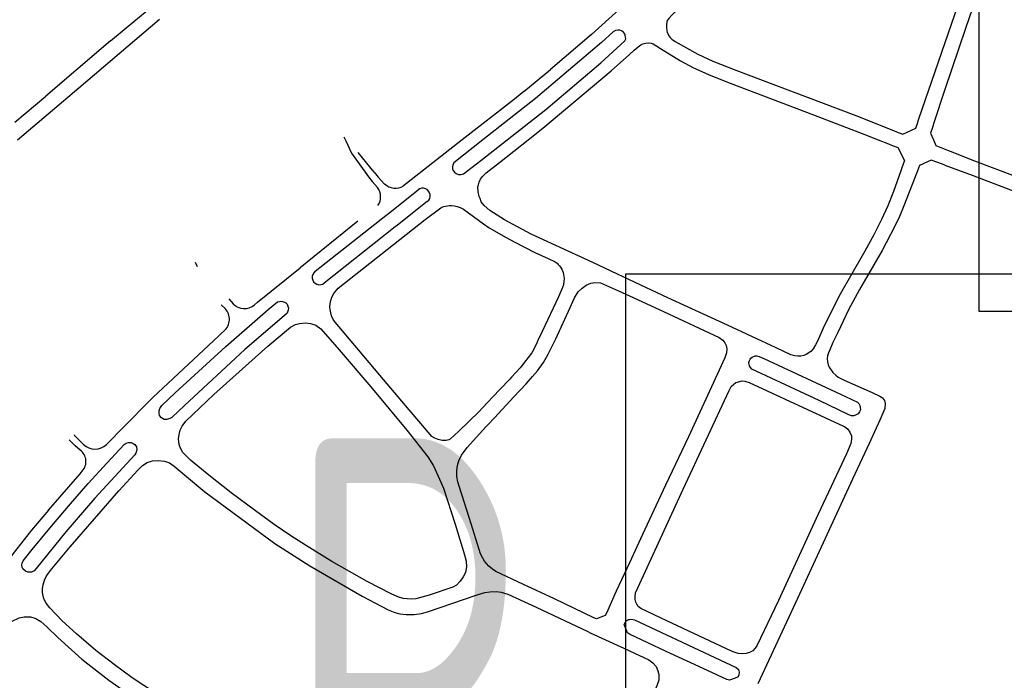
# Model space of a CAD drawing. Extents: x 148869 to 161638, y 453607 to 469810.
# Tile 814 of 1056: x 159118.55 to 159122.48, y 459828.66 to 459831.3. Entities that reach past the tile are written whole.
import ezdxf
from ezdxf.enums import TextEntityAlignment as Align

# ---------------------------------------------------------------- set-up
doc = ezdxf.new("R2010")
doc.units = 0
doc.layers.add('ALG1-OVERZICHT', color=1, linetype='CONTINUOUS')
doc.layers.add('LKI_V01_KANTRIJWEG', color=252, linetype='CONTINUOUS')
doc.layers.add('X-XX-AL-TEKENBLAD-KADER-G-OZ', color=1, linetype='CONTINUOUS', lineweight=25)
doc.styles.add('ISO', font='ISO.shx')

msp = doc.modelspace()

# ---------------------------------------------------------------- linework, layer by layer
at = {"layer": 'LKI_V01_KANTRIJWEG'}
for p, q in [((159118.9128, 459831.2144), (159118.6546, 459830.9937)), ((159118.9128, 459831.2144), (159118.6546, 459830.9937)), ((159120.9831, 459831.1601), (159121.0018, 459831.1769)), ((159120.9831, 459831.1601), (159121.0018, 459831.1769)), ((159120.561, 459831.0117), (159120.6674, 459831.1003)), ((159120.561, 459831.0117), (159120.6674, 459831.1003)), ((159118.5305, 459830.8902), (159118.6546, 459830.9937)), ((159118.5305, 459830.8902), (159118.6546, 459830.9937)), ((159122.1352, 459830.8945), (159122.1381, 459830.9031)), ((159122.1352, 459830.8945), (159122.1381, 459830.9031)), ((159122.1332, 459830.8889), (159122.1352, 459830.8945)), ((159122.1332, 459830.8889), (159122.1352, 459830.8945)), ((159122.1943, 459830.8776), (159122.1915, 459830.869)), ((159122.1943, 459830.8776), (159122.1915, 459830.869)), ((159122.1961, 459830.8832), (159122.1943, 459830.8776)), ((159122.1961, 459830.8832), (159122.1943, 459830.8776)), ((159119.8429, 459830.8316), (159119.8508, 459830.8157)), ((159119.8429, 459830.8316), (159119.8508, 459830.8157)), ((159121.9756, 459830.8195), (159122.0161, 459830.8034)), ((159121.9756, 459830.8195), (159122.0161, 459830.8034)), ((159122.0361, 459830.8564), (159122.0481, 459830.8516)), ((159122.0361, 459830.8564), (159122.0481, 459830.8516)), ((159122.0161, 459830.8034), (159122.0288, 459830.7983)), ((159122.0161, 459830.8034), (159122.0288, 459830.7983)), ((159122.0288, 459830.7983), (159122.0539, 459830.7884)), ((159122.0288, 459830.7983), (159122.0539, 459830.7884)), ((159122.0539, 459830.7884), (159122.0804, 459830.7369)), ((159122.0539, 459830.7884), (159122.0804, 459830.7369)), ((159119.9641, 459830.6896), (159119.9008, 459830.7691)), ((159119.9641, 459830.6896), (159119.9008, 459830.7691)), ((159122.2521, 459830.7777), (159122.2623, 459830.7737)), ((159122.2521, 459830.7777), (159122.2623, 459830.7737)), ((159122.0698, 459830.7078), (159122.0653, 459830.6954)), ((159122.0698, 459830.7078), (159122.0653, 459830.6954)), ((159122.0804, 459830.7369), (159122.0698, 459830.7078)), ((159122.0804, 459830.7369), (159122.0698, 459830.7078)), ((159122.2417, 459830.7179), (159122.2314, 459830.7217)), ((159122.2417, 459830.7179), (159122.2314, 459830.7217)), ((159119.9641, 459830.6896), (159119.9806, 459830.67)), ((159119.9641, 459830.6896), (159119.9806, 459830.67)), ((159120.0062, 459830.643), (159119.9806, 459830.67)), ((159120.0062, 459830.643), (159119.9806, 459830.67)), ((159122.1239, 459830.6753), (159122.1225, 459830.6716)), ((159122.1239, 459830.6753), (159122.1225, 459830.6716)), ((159122.1276, 459830.6848), (159122.1239, 459830.6753)), ((159122.1276, 459830.6848), (159122.1239, 459830.6753)), ((159120.0212, 459830.5258), (159120.1396, 459830.6194)), ((159120.0212, 459830.5258), (159120.1396, 459830.6194)), ((159120.1765, 459830.5731), (159120.0579, 459830.4792)), ((159120.1765, 459830.5731), (159120.0579, 459830.4792)), ((159119.7288, 459830.2946), (159120.011, 459830.5178)), ((159119.7288, 459830.2946), (159120.011, 459830.5178)), ((159120.011, 459830.5178), (159120.0212, 459830.5258)), ((159120.011, 459830.5178), (159120.0212, 459830.5258)), ((159119.8996, 459830.494), (159119.6686, 459830.3086)), ((159119.8996, 459830.494), (159119.6686, 459830.3086)), ((159120.0482, 459830.4715), (159119.7653, 459830.2474)), ((159120.0482, 459830.4715), (159119.7653, 459830.2474)), ((159120.0579, 459830.4792), (159120.0482, 459830.4715)), ((159120.0579, 459830.4792), (159120.0482, 459830.4715)), ((159119.25, 459830.3316), (159119.2586, 459830.3135)), ((159119.25, 459830.3316), (159119.2586, 459830.3135)), ((159120.6994, 459830.1929), (159120.6341, 459830.0537)), ((159120.6994, 459830.1929), (159120.6341, 459830.0537)), ((159119.3695, 459830.1456), (159119.3544, 459830.1603)), ((159119.3695, 459830.1456), (159119.3544, 459830.1603)), ((159119.3847, 459830.1849), (159119.4015, 459830.1651)), ((159119.3847, 459830.1849), (159119.4015, 459830.1651)), ((159120.6341, 459830.0537), (159120.6179, 459830.0188)), ((159120.6341, 459830.0537), (159120.6179, 459830.0188)), ((159120.5644, 459829.9313), (159120.5578, 459829.923)), ((159120.5644, 459829.9313), (159120.5578, 459829.923)), ((159120.5052, 459829.8646), (159120.4657, 459829.8222)), ((159120.5052, 459829.8646), (159120.4657, 459829.8222)), ((159120.5119, 459829.8717), (159120.5052, 459829.8646)), ((159120.5119, 459829.8717), (159120.5052, 459829.8646)), ((159120.4657, 459829.8222), (159120.4393, 459829.7942)), ((159120.4657, 459829.8222), (159120.4393, 459829.7942)), ((159120.4179, 459829.7722), (159120.3973, 459829.7501)), ((159120.4179, 459829.7722), (159120.3973, 459829.7501)), ((159120.4393, 459829.7942), (159120.4179, 459829.7722)), ((159120.4393, 459829.7942), (159120.4179, 459829.7722)), ((159120.444, 459829.709), (159120.5223, 459829.7931)), ((159120.444, 459829.709), (159120.5223, 459829.7931)), ((159120.4106, 459829.6735), (159120.4199, 459829.6834)), ((159120.4106, 459829.6735), (159120.4199, 459829.6834)), ((159120.4199, 459829.6834), (159120.444, 459829.709)), ((159120.4199, 459829.6834), (159120.444, 459829.709)), ((159120.8514, 459828.9076), (159120.8407, 459828.9117)), ((159120.8514, 459828.9076), (159120.8407, 459828.9117)), ((159120.8861, 459828.92), (159120.8514, 459828.9076)), ((159120.8861, 459828.92), (159120.8514, 459828.9076)), ((159120.891, 459828.9295), (159120.8861, 459828.92)), ((159120.891, 459828.9295), (159120.8861, 459828.92)), ((159120.9617, 459828.8848), (159120.967, 459828.8959)), ((159120.9617, 459828.8848), (159120.967, 459828.8959)), ((159120.8164, 459828.857), (159120.8259, 459828.8517)), ((159120.8164, 459828.857), (159120.8259, 459828.8517)), ((159120.9747, 459828.8509), (159120.9617, 459828.8848)), ((159120.9747, 459828.8509), (159120.9617, 459828.8848)), ((159120.8259, 459828.8517), (159120.9481, 459828.7958)), ((159120.8259, 459828.8517), (159120.9481, 459828.7958)), ((159120.9831, 459828.8465), (159120.9747, 459828.8509)), ((159120.9831, 459828.8465), (159120.9747, 459828.8509)), ((159120.9481, 459828.7958), (159120.9582, 459828.7913)), ((159120.9481, 459828.7958), (159120.9582, 459828.7913)), ((159120.9582, 459828.7913), (159120.9831, 459828.7796)), ((159120.9582, 459828.7913), (159120.9831, 459828.7796)), ((159121.3816, 459828.6624), (159121.3713, 459828.6657)), ((159121.3816, 459828.6624), (159121.3713, 459828.6657)), ((159121.4152, 459828.6741), (159121.3816, 459828.6624)), ((159121.4152, 459828.6741), (159121.3816, 459828.6624)), ((159121.4195, 459828.6841), (159121.4152, 459828.6741)), ((159121.4195, 459828.6841), (159121.4152, 459828.6741))]:
    msp.add_line(p, q, dxfattribs=at)
for points in [[(159122.1381, 459830.9031), (159122.2815, 459831.3202), (159122.4026, 459831.674), (159122.5091, 459831.982), (159122.5501, 459831.9705), (159122.5571, 459831.975), (159122.5724, 459832.0156), (159122.6178, 459832.0024)], [(159122.1381, 459830.9031), (159122.2815, 459831.3202), (159122.4026, 459831.674), (159122.5091, 459831.982), (159122.5501, 459831.9705), (159122.5571, 459831.975), (159122.5724, 459832.0156), (159122.6178, 459832.0024)], [(159122.5645, 459831.8722), (159122.5501, 459831.867), (159122.542, 459831.8617), (159122.5316, 459831.8524), (159122.5242, 459831.8434), (159122.5165, 459831.8249), (159122.3239, 459831.2633), (159122.241, 459831.02), (159122.1961, 459830.8832)], [(159122.5645, 459831.8722), (159122.5501, 459831.867), (159122.542, 459831.8617), (159122.5316, 459831.8524), (159122.5242, 459831.8434), (159122.5165, 459831.8249), (159122.3239, 459831.2633), (159122.241, 459831.02), (159122.1961, 459830.8832)], [(159118.9128, 459831.2144), (159119.0052, 459831.2915), (159119.0728, 459831.3481), (159119.1109, 459831.382)], [(159118.9128, 459831.2144), (159119.0052, 459831.2915), (159119.0728, 459831.3481), (159119.1109, 459831.382)], [(159120.9831, 459831.3775), (159120.8312, 459831.2404), (159120.6674, 459831.1003)], [(159120.9831, 459831.3775), (159120.8312, 459831.2404), (159120.6674, 459831.1003)], [(159121.1795, 459831.3432), (159121.1511, 459831.3162), (159121.1402, 459831.304), (159121.134, 459831.2957), (159121.1307, 459831.2809), (159121.1301, 459831.2732), (159121.1303, 459831.2658), (159121.1317, 459831.2552), (159121.1339, 459831.2482), (159121.1416, 459831.2337), (159121.1455, 459831.2274), (159121.1526, 459831.221), (159121.1647, 459831.2115), (159121.2559, 459831.1612), (159121.3161, 459831.1338), (159121.407, 459831.0975), (159121.5652, 459831.0371), (159121.8861, 459830.916), (159122.0361, 459830.8564)], [(159121.1795, 459831.3432), (159121.1511, 459831.3162), (159121.1402, 459831.304), (159121.134, 459831.2957), (159121.1307, 459831.2809), (159121.1301, 459831.2732), (159121.1303, 459831.2658), (159121.1317, 459831.2552), (159121.1339, 459831.2482), (159121.1416, 459831.2337), (159121.1455, 459831.2274), (159121.1526, 459831.221), (159121.1647, 459831.2115), (159121.2559, 459831.1612), (159121.3161, 459831.1338), (159121.407, 459831.0975), (159121.5652, 459831.0371), (159121.8861, 459830.916), (159122.0361, 459830.8564)], [(159118.5413, 459830.8195), (159118.7855, 459831.0264), (159119.1074, 459831.3008)], [(159118.5413, 459830.8195), (159118.7855, 459831.0264), (159119.1074, 459831.3008)], [(159120.495, 459830.8195), (159120.649, 459830.9406), (159120.8691, 459831.1266), (159120.965, 459831.2148), (159120.9682, 459831.2228), (159120.9678, 459831.2293), (159120.9663, 459831.2371), (159120.9635, 459831.2437), (159120.9589, 459831.2489), (159120.9514, 459831.2548), (159120.9441, 459831.2571), (159120.9363, 459831.2576), (159120.9268, 459831.2559), (159120.918, 459831.2506), (159120.871, 459831.2074), (159120.6081, 459830.9837), (159120.3986, 459830.8195)], [(159120.495, 459830.8195), (159120.649, 459830.9406), (159120.8691, 459831.1266), (159120.965, 459831.2148), (159120.9682, 459831.2228), (159120.9678, 459831.2293), (159120.9663, 459831.2371), (159120.9635, 459831.2437), (159120.9589, 459831.2489), (159120.9514, 459831.2548), (159120.9441, 459831.2571), (159120.9363, 459831.2576), (159120.9268, 459831.2559), (159120.918, 459831.2506), (159120.871, 459831.2074), (159120.6081, 459830.9837), (159120.3986, 459830.8195)], [(159121.0018, 459831.1769), (159121.0177, 459831.191), (159121.028, 459831.1987), (159121.0363, 459831.2027), (159121.0476, 459831.2058), (159121.06, 459831.206), (159121.0691, 459831.2046), (159121.0769, 459831.2022), (159121.1072, 459831.1843), (159121.1869, 459831.1343), (159121.2379, 459831.1064), (159121.3071, 459831.0763), (159121.3854, 459831.0452), (159121.7167, 459830.9197), (159121.9185, 459830.8422), (159121.9756, 459830.8195)], [(159121.0018, 459831.1769), (159121.0177, 459831.191), (159121.028, 459831.1987), (159121.0363, 459831.2027), (159121.0476, 459831.2058), (159121.06, 459831.206), (159121.0691, 459831.2046), (159121.0769, 459831.2022), (159121.1072, 459831.1843), (159121.1869, 459831.1343), (159121.2379, 459831.1064), (159121.3071, 459831.0763), (159121.3854, 459831.0452), (159121.7167, 459830.9197), (159121.9185, 459830.8422), (159121.9756, 459830.8195)], [(159120.5783, 459830.8195), (159120.6369, 459830.8661), (159120.9105, 459831.0953), (159120.9831, 459831.1601)], [(159120.5783, 459830.8195), (159120.6369, 459830.8661), (159120.9105, 459831.0953), (159120.9831, 459831.1601)], [(159120.561, 459831.0117), (159120.5238, 459830.9815), (159120.3158, 459830.8195)], [(159120.561, 459831.0117), (159120.5238, 459830.9815), (159120.3158, 459830.8195)], [(159122.0481, 459830.8516), (159122.0741, 459830.8413), (159122.1255, 459830.8662), (159122.1332, 459830.8889)], [(159122.0481, 459830.8516), (159122.0741, 459830.8413), (159122.1255, 459830.8662), (159122.1332, 459830.8889)], [(159122.1915, 459830.869), (159122.184, 459830.8463), (159122.1954, 459830.8195)], [(159122.1915, 459830.869), (159122.184, 459830.8463), (159122.1954, 459830.8195)], [(159120.3158, 459830.8195), (159120.0931, 459830.6445), (159120.0817, 459830.6356)], [(159120.3158, 459830.8195), (159120.0931, 459830.6445), (159120.0817, 459830.6356)], [(159120.3986, 459830.8195), (159120.2821, 459830.7275), (159120.2777, 459830.7186), (159120.2769, 459830.7116), (159120.2772, 459830.7032), (159120.28, 459830.6969), (159120.2844, 459830.6906), (159120.2921, 459830.6847), (159120.3004, 459830.6813), (159120.3108, 459830.6804), (159120.3203, 459830.6831), (159120.3905, 459830.7373), (159120.495, 459830.8195)], [(159120.3986, 459830.8195), (159120.2821, 459830.7275), (159120.2777, 459830.7186), (159120.2769, 459830.7116), (159120.2772, 459830.7032), (159120.28, 459830.6969), (159120.2844, 459830.6906), (159120.2921, 459830.6847), (159120.3004, 459830.6813), (159120.3108, 459830.6804), (159120.3203, 459830.6831), (159120.3905, 459830.7373), (159120.495, 459830.8195)], [(159120.9831, 459830.2605), (159120.837, 459830.3291), (159120.5902, 459830.4431), (159120.4846, 459830.5003), (159120.4257, 459830.5371), (159120.4028, 459830.5566), (159120.3919, 459830.5721), (159120.3867, 459830.5853), (159120.383, 459830.5934), (159120.3788, 459830.6116), (159120.3785, 459830.6313), (159120.3802, 459830.6398), (159120.3831, 459830.6502), (159120.3883, 459830.6629), (159120.3961, 459830.6728), (159120.4108, 459830.6877), (159120.4638, 459830.7284), (159120.5783, 459830.8195)], [(159120.9831, 459830.2605), (159120.837, 459830.3291), (159120.5902, 459830.4431), (159120.4846, 459830.5003), (159120.4257, 459830.5371), (159120.4028, 459830.5566), (159120.3919, 459830.5721), (159120.3867, 459830.5853), (159120.383, 459830.5934), (159120.3788, 459830.6116), (159120.3785, 459830.6313), (159120.3802, 459830.6398), (159120.3831, 459830.6502), (159120.3883, 459830.6629), (159120.3961, 459830.6728), (159120.4108, 459830.6877), (159120.4638, 459830.7284), (159120.5783, 459830.8195)], [(159122.1954, 459830.8195), (159122.2053, 459830.7961), (159122.2521, 459830.7777)], [(159122.1954, 459830.8195), (159122.2053, 459830.7961), (159122.2521, 459830.7777)], [(159119.8508, 459830.8157), (159119.8743, 459830.7663), (159119.9423, 459830.6718), (159119.9564, 459830.6535), (159119.9779, 459830.6292)], [(159119.8508, 459830.8157), (159119.8743, 459830.7663), (159119.9423, 459830.6718), (159119.9564, 459830.6535), (159119.9779, 459830.6292)], [(159122.2623, 459830.7737), (159122.3596, 459830.7354), (159123.1496, 459830.4373)], [(159122.2623, 459830.7737), (159122.3596, 459830.7354), (159123.1496, 459830.4373)], [(159122.2314, 459830.7217), (159122.1873, 459830.738), (159122.1403, 459830.7173), (159122.1276, 459830.6848)], [(159122.2314, 459830.7217), (159122.1873, 459830.738), (159122.1403, 459830.7173), (159122.1276, 459830.6848)], [(159122.2417, 459830.7179), (159122.3505, 459830.6777), (159122.6947, 459830.5466), (159123.13, 459830.3831)], [(159122.2417, 459830.7179), (159122.3505, 459830.6777), (159122.6947, 459830.5466), (159123.13, 459830.3831)], [(159122.0653, 459830.6954), (159122.0364, 459830.6132), (159122.0137, 459830.5553), (159121.9891, 459830.5011), (159121.958, 459830.4403), (159121.922, 459830.3743), (159121.8188, 459830.194), (159121.7557, 459830.068), (159121.733, 459830.0157), (159121.7253, 459830.0004), (159121.7159, 459829.9844), (159121.7066, 459829.9745), (159121.6885, 459829.9625), (159121.6782, 459829.9587), (159121.6671, 459829.9562), (159121.6552, 459829.9559), (159121.6428, 459829.9574), (159121.6262, 459829.9614), (159121.5688, 459829.9889), (159121.3735, 459830.0797), (159121.1355, 459830.189), (159120.9831, 459830.2605)], [(159122.0653, 459830.6954), (159122.0364, 459830.6132), (159122.0137, 459830.5553), (159121.9891, 459830.5011), (159121.958, 459830.4403), (159121.922, 459830.3743), (159121.8188, 459830.194), (159121.7557, 459830.068), (159121.733, 459830.0157), (159121.7253, 459830.0004), (159121.7159, 459829.9844), (159121.7066, 459829.9745), (159121.6885, 459829.9625), (159121.6782, 459829.9587), (159121.6671, 459829.9562), (159121.6552, 459829.9559), (159121.6428, 459829.9574), (159121.6262, 459829.9614), (159121.5688, 459829.9889), (159121.3735, 459830.0797), (159121.1355, 459830.189), (159120.9831, 459830.2605)], [(159122.1225, 459830.6716), (159122.0774, 459830.5553), (159122.0602, 459830.5139), (159122.0407, 459830.4722), (159121.9911, 459830.3772), (159121.9013, 459830.2213), (159121.8574, 459830.1401), (159121.8137, 459830.0505), (159121.7945, 459830.0097), (159121.782, 459829.9815), (159121.777, 459829.9686), (159121.7733, 459829.9567), (159121.7723, 459829.9463), (159121.7737, 459829.9334), (159121.7761, 459829.9213), (159121.7798, 459829.9123), (159121.7943, 459829.8905), (159121.8065, 459829.8793), (159121.8158, 459829.8722), (159121.8286, 459829.8653)], [(159122.1225, 459830.6716), (159122.0774, 459830.5553), (159122.0602, 459830.5139), (159122.0407, 459830.4722), (159121.9911, 459830.3772), (159121.9013, 459830.2213), (159121.8574, 459830.1401), (159121.8137, 459830.0505), (159121.7945, 459830.0097), (159121.782, 459829.9815), (159121.777, 459829.9686), (159121.7733, 459829.9567), (159121.7723, 459829.9463), (159121.7737, 459829.9334), (159121.7761, 459829.9213), (159121.7798, 459829.9123), (159121.7943, 459829.8905), (159121.8065, 459829.8793), (159121.8158, 459829.8722), (159121.8286, 459829.8653)], [(159120.3023, 459829.6563), (159120.2683, 459829.6239), (159120.2619, 459829.6213), (159120.2513, 459829.6189), (159120.2358, 459829.6194), (159120.2202, 459829.6233), (159120.2062, 459829.6289), (159120.1939, 459829.6357), (159120.1503, 459829.6864), (159120.104, 459829.7419), (159119.9871, 459829.8796), (159119.8025, 459830.0995), (159119.7948, 459830.1169), (159119.7912, 459830.1293), (159119.7884, 459830.1415), (159119.7881, 459830.1526), (159119.789, 459830.1641), (159119.7914, 459830.1784), (159119.7956, 459830.1909), (159119.8034, 459830.2063), (159119.821, 459830.2268), (159120.1676, 459830.5012), (159120.231, 459830.5482), (159120.2415, 459830.5526), (159120.2484, 459830.5545), (159120.2649, 459830.5566)], [(159120.3023, 459829.6563), (159120.2683, 459829.6239), (159120.2619, 459829.6213), (159120.2513, 459829.6189), (159120.2358, 459829.6194), (159120.2202, 459829.6233), (159120.2062, 459829.6289), (159120.1939, 459829.6357), (159120.1503, 459829.6864), (159120.104, 459829.7419), (159119.9871, 459829.8796), (159119.8025, 459830.0995), (159119.7948, 459830.1169), (159119.7912, 459830.1293), (159119.7884, 459830.1415), (159119.7881, 459830.1526), (159119.789, 459830.1641), (159119.7914, 459830.1784), (159119.7956, 459830.1909), (159119.8034, 459830.2063), (159119.821, 459830.2268), (159120.1676, 459830.5012), (159120.231, 459830.5482), (159120.2415, 459830.5526), (159120.2484, 459830.5545), (159120.2649, 459830.5566)], [(159120.2649, 459830.5566), (159120.2734, 459830.5569), (159120.2854, 459830.5554), (159120.296, 459830.5529), (159120.3079, 459830.5494), (159120.321, 459830.5419), (159120.4006, 459830.4836), (159120.4231, 459830.4686), (159120.4908, 459830.429), (159120.5256, 459830.4104), (159120.6055, 459830.3697), (159120.6591, 459830.3463), (159120.6869, 459830.3317), (159120.6939, 459830.3269), (159120.6988, 459830.3221), (159120.7042, 459830.3158), (159120.708, 459830.3105)], [(159120.2649, 459830.5566), (159120.2734, 459830.5569), (159120.2854, 459830.5554), (159120.296, 459830.5529), (159120.3079, 459830.5494), (159120.321, 459830.5419), (159120.4006, 459830.4836), (159120.4231, 459830.4686), (159120.4908, 459830.429), (159120.5256, 459830.4104), (159120.6055, 459830.3697), (159120.6591, 459830.3463), (159120.6869, 459830.3317), (159120.6939, 459830.3269), (159120.6988, 459830.3221), (159120.7042, 459830.3158), (159120.708, 459830.3105)], [(159119.4869, 459830.1613), (159119.4988, 459830.171), (159119.6686, 459830.3086)], [(159119.4869, 459830.1613), (159119.4988, 459830.171), (159119.6686, 459830.3086)], [(159120.708, 459830.3105), (159120.7126, 459830.303), (159120.718, 459830.2901), (159120.7216, 459830.2733), (159120.7223, 459830.2652), (159120.7216, 459830.2553), (159120.7195, 459830.2411), (159120.7161, 459830.2295), (159120.6994, 459830.1929)], [(159120.708, 459830.3105), (159120.7126, 459830.303), (159120.718, 459830.2901), (159120.7216, 459830.2733), (159120.7223, 459830.2652), (159120.7216, 459830.2553), (159120.7195, 459830.2411), (159120.7161, 459830.2295), (159120.6994, 459830.1929)], [(159120.764, 459830.1881), (159120.7786, 459830.2122), (159120.7938, 459830.2276), (159120.8106, 459830.2392), (159120.829, 459830.2472), (159120.8452, 459830.25), (159120.8673, 459830.2483), (159120.9394, 459830.2161), (159120.9831, 459830.1961)], [(159120.764, 459830.1881), (159120.7786, 459830.2122), (159120.7938, 459830.2276), (159120.8106, 459830.2392), (159120.829, 459830.2472), (159120.8452, 459830.25), (159120.8673, 459830.2483), (159120.9394, 459830.2161), (159120.9831, 459830.1961)], [(159120.9831, 459830.1961), (159121.1192, 459830.1336), (159121.3414, 459830.0299), (159121.3557, 459830.02), (159121.364, 459830.0084), (159121.3686, 459829.9988), (159121.3715, 459829.9847), (159121.3706, 459829.9688), (159121.3631, 459829.9492), (159121.2186, 459829.6334), (159121.1268, 459829.4403), (159121.0347, 459829.2433), (159120.9831, 459829.1313)], [(159120.9831, 459830.1961), (159121.1192, 459830.1336), (159121.3414, 459830.0299), (159121.3557, 459830.02), (159121.364, 459830.0084), (159121.3686, 459829.9988), (159121.3715, 459829.9847), (159121.3706, 459829.9688), (159121.3631, 459829.9492), (159121.2186, 459829.6334), (159121.1268, 459829.4403), (159121.0347, 459829.2433), (159120.9831, 459829.1313)], [(159119.171, 459829.8088), (159119.3726, 459829.9949), (159119.5414, 459830.1415), (159119.5792, 459830.1722), (159119.5861, 459830.1745), (159119.5927, 459830.1748), (159119.599, 459830.1742), (159119.6066, 459830.1714), (159119.6125, 459830.1683), (159119.617, 459830.164), (159119.6205, 459830.1558), (159119.6224, 459830.1475), (159119.6212, 459830.1392), (159119.6168, 459830.1279), (159119.5954, 459830.1086), (159119.4485, 459829.9828), (159119.2074, 459829.759), (159119.1572, 459829.7105), (159119.1489, 459829.7064), (159119.1378, 459829.7033), (159119.1262, 459829.7035), (159119.1157, 459829.7093), (159119.108, 459829.7184), (159119.1068, 459829.7263), (159119.1068, 459829.737), (159119.1097, 459829.7471), (159119.1178, 459829.7584), (159119.171, 459829.8088)], [(159119.171, 459829.8088), (159119.3726, 459829.9949), (159119.5414, 459830.1415), (159119.5792, 459830.1722), (159119.5861, 459830.1745), (159119.5927, 459830.1748), (159119.599, 459830.1742), (159119.6066, 459830.1714), (159119.6125, 459830.1683), (159119.617, 459830.164), (159119.6205, 459830.1558), (159119.6224, 459830.1475), (159119.6212, 459830.1392), (159119.6168, 459830.1279), (159119.5954, 459830.1086), (159119.4485, 459829.9828), (159119.2074, 459829.759), (159119.1572, 459829.7105), (159119.1489, 459829.7064), (159119.1378, 459829.7033), (159119.1262, 459829.7035), (159119.1157, 459829.7093), (159119.108, 459829.7184), (159119.1068, 459829.7263), (159119.1068, 459829.737), (159119.1097, 459829.7471), (159119.1178, 459829.7584), (159119.171, 459829.8088)], [(159120.6888, 459830.0247), (159120.746, 459830.1507), (159120.764, 459830.1881)], [(159120.6888, 459830.0247), (159120.746, 459830.1507), (159120.764, 459830.1881)], [(159119.1901, 459829.6602), (159119.1979, 459829.6759), (159119.2134, 459829.6958), (159119.3254, 459829.8024), (159119.5405, 459829.9958), (159119.6311, 459830.0712), (159119.6501, 459830.0816), (159119.6665, 459830.0866), (159119.6886, 459830.0884), (159119.7103, 459830.0863), (159119.7317, 459830.0791), (159119.751, 459830.0646), (159119.825, 459829.9806), (159119.9508, 459829.8333), (159120.0949, 459829.6608), (159120.1792, 459829.5538), (159120.2007, 459829.5175), (159120.2204, 459829.4771), (159120.2407, 459829.4288), (159120.2872, 459829.2855), (159120.3252, 459829.1626), (159120.3318, 459829.1371), (159120.3329, 459829.1144), (159120.3282, 459829.0922), (159120.3197, 459829.0751), (159120.308, 459829.0575), (159120.2932, 459829.0423), (159120.2777, 459829.0336)], [(159119.1901, 459829.6602), (159119.1979, 459829.6759), (159119.2134, 459829.6958), (159119.3254, 459829.8024), (159119.5405, 459829.9958), (159119.6311, 459830.0712), (159119.6501, 459830.0816), (159119.6665, 459830.0866), (159119.6886, 459830.0884), (159119.7103, 459830.0863), (159119.7317, 459830.0791), (159119.751, 459830.0646), (159119.825, 459829.9806), (159119.9508, 459829.8333), (159120.0949, 459829.6608), (159120.1792, 459829.5538), (159120.2007, 459829.5175), (159120.2204, 459829.4771), (159120.2407, 459829.4288), (159120.2872, 459829.2855), (159120.3252, 459829.1626), (159120.3318, 459829.1371), (159120.3329, 459829.1144), (159120.3282, 459829.0922), (159120.3197, 459829.0751), (159120.308, 459829.0575), (159120.2932, 459829.0423), (159120.2777, 459829.0336)], [(159119.3451, 459830.0364), (159119.0813, 459829.7913), (159118.9559, 459829.6648)], [(159119.3451, 459830.0364), (159119.0813, 459829.7913), (159118.9559, 459829.6648)], [(159119.3451, 459830.0364), (159119.3546, 459830.0459), (159119.3656, 459830.0563)], [(159119.3451, 459830.0364), (159119.3546, 459830.0459), (159119.3656, 459830.0563)], [(159120.6179, 459830.0188), (159120.6119, 459830.0055), (159120.5928, 459829.9688), (159120.5644, 459829.9313)], [(159120.6179, 459830.0188), (159120.6119, 459830.0055), (159120.5928, 459829.9688), (159120.5644, 459829.9313)], [(159120.5962, 459829.8747), (159120.6159, 459829.8972), (159120.6402, 459829.9311), (159120.659, 459829.964), (159120.6888, 459830.0247)], [(159120.5962, 459829.8747), (159120.6159, 459829.8972), (159120.6402, 459829.9311), (159120.659, 459829.964), (159120.6888, 459830.0247)], [(159121.5192, 459829.9462), (159121.825, 459829.8046), (159121.8923, 459829.7726), (159121.8977, 459829.7669), (159121.9022, 459829.7587), (159121.904, 459829.7522), (159121.9044, 459829.742), (159121.9007, 459829.733), (159121.8949, 459829.7256), (159121.8868, 459829.721), (159121.8786, 459829.7182), (159121.8687, 459829.7178), (159121.8586, 459829.721), (159121.7393, 459829.7793), (159121.4717, 459829.9035), (159121.4655, 459829.9102), (159121.4622, 459829.9167), (159121.4604, 459829.9225), (159121.4597, 459829.9302), (159121.4613, 459829.9387), (159121.4639, 459829.944), (159121.4675, 459829.9483), (159121.4722, 459829.9521), (159121.4844, 459829.9573), (159121.4909, 459829.9573), (159121.5011, 459829.954), (159121.5192, 459829.9462)], [(159121.5192, 459829.9462), (159121.825, 459829.8046), (159121.8923, 459829.7726), (159121.8977, 459829.7669), (159121.9022, 459829.7587), (159121.904, 459829.7522), (159121.9044, 459829.742), (159121.9007, 459829.733), (159121.8949, 459829.7256), (159121.8868, 459829.721), (159121.8786, 459829.7182), (159121.8687, 459829.7178), (159121.8586, 459829.721), (159121.7393, 459829.7793), (159121.4717, 459829.9035), (159121.4655, 459829.9102), (159121.4622, 459829.9167), (159121.4604, 459829.9225), (159121.4597, 459829.9302), (159121.4613, 459829.9387), (159121.4639, 459829.944), (159121.4675, 459829.9483), (159121.4722, 459829.9521), (159121.4844, 459829.9573), (159121.4909, 459829.9573), (159121.5011, 459829.954), (159121.5192, 459829.9462)], [(159120.5578, 459829.923), (159120.5469, 459829.9093), (159120.5119, 459829.8717)], [(159120.5578, 459829.923), (159120.5469, 459829.9093), (159120.5119, 459829.8717)], [(159120.5223, 459829.7931), (159120.571, 459829.8459), (159120.5962, 459829.8747)], [(159120.5223, 459829.7931), (159120.571, 459829.8459), (159120.5962, 459829.8747)], [(159121.39, 459828.7789), (159121.1325, 459828.8987), (159121.0278, 459828.9482), (159121.0181, 459828.9566), (159121.0122, 459828.9653), (159121.0088, 459828.9734), (159121.0054, 459828.9847), (159121.0052, 459828.9967), (159121.0073, 459829.0105), (159121.0158, 459829.0312), (159121.1976, 459829.4251), (159121.3807, 459829.8192), (159121.3891, 459829.8345), (159121.3974, 459829.843), (159121.4079, 459829.8501), (159121.4175, 459829.854), (159121.432, 459829.857), (159121.4437, 459829.8562), (159121.4599, 459829.8509), (159121.8371, 459829.6764)], [(159121.39, 459828.7789), (159121.1325, 459828.8987), (159121.0278, 459828.9482), (159121.0181, 459828.9566), (159121.0122, 459828.9653), (159121.0088, 459828.9734), (159121.0054, 459828.9847), (159121.0052, 459828.9967), (159121.0073, 459829.0105), (159121.0158, 459829.0312), (159121.1976, 459829.4251), (159121.3807, 459829.8192), (159121.3891, 459829.8345), (159121.3974, 459829.843), (159121.4079, 459829.8501), (159121.4175, 459829.854), (159121.432, 459829.857), (159121.4437, 459829.8562), (159121.4599, 459829.8509), (159121.8371, 459829.6764)], [(159121.8286, 459829.8653), (159121.8392, 459829.8595), (159121.9519, 459829.8112), (159121.9816, 459829.796), (159121.9927, 459829.7892), (159122, 459829.7794), (159122.0038, 459829.7665), (159122.002, 459829.7469), (159121.9824, 459829.7003), (159121.9398, 459829.6067), (159121.8731, 459829.4646), (159121.6528, 459828.9886), (159121.4946, 459828.6485)], [(159121.8286, 459829.8653), (159121.8392, 459829.8595), (159121.9519, 459829.8112), (159121.9816, 459829.796), (159121.9927, 459829.7892), (159122, 459829.7794), (159122.0038, 459829.7665), (159122.002, 459829.7469), (159121.9824, 459829.7003), (159121.9398, 459829.6067), (159121.8731, 459829.4646), (159121.6528, 459828.9886), (159121.4946, 459828.6485)], [(159120.3973, 459829.7501), (159120.3836, 459829.7351), (159120.3023, 459829.6563)], [(159120.3973, 459829.7501), (159120.3836, 459829.7351), (159120.3023, 459829.6563)], [(159118.7686, 459829.6416), (159118.7678, 459829.6405), (159118.7943, 459829.6136), (159118.8049, 459829.6035)], [(159118.7686, 459829.6416), (159118.7678, 459829.6405), (159118.7943, 459829.6136), (159118.8049, 459829.6035)], [(159118.8965, 459829.6029), (159118.9082, 459829.6153), (159118.9559, 459829.6648)], [(159118.8965, 459829.6029), (159118.9082, 459829.6153), (159118.9559, 459829.6648)], [(159119.187, 459829.6026), (159119.1843, 459829.6261), (159119.1859, 459829.6432), (159119.1901, 459829.6602)], [(159119.187, 459829.6026), (159119.1843, 459829.6261), (159119.1859, 459829.6432), (159119.1901, 459829.6602)], [(159120.3034, 459829.4375), (159120.298, 459829.4546), (159120.2936, 459829.4758), (159120.2946, 459829.4996), (159120.297, 459829.5194), (159120.3018, 459829.5381), (159120.3131, 459829.5601), (159120.335, 459829.5912), (159120.4106, 459829.6735)], [(159120.3034, 459829.4375), (159120.298, 459829.4546), (159120.2936, 459829.4758), (159120.2946, 459829.4996), (159120.297, 459829.5194), (159120.3018, 459829.5381), (159120.3131, 459829.5601), (159120.335, 459829.5912), (159120.4106, 459829.6735)], [(159121.8371, 459829.6764), (159121.8408, 459829.6747), (159121.8532, 459829.6657), (159121.8626, 459829.6526), (159121.8687, 459829.6378), (159121.8693, 459829.6242), (159121.8662, 459829.607), (159121.8485, 459829.5655), (159121.7359, 459829.3251), (159121.5778, 459828.9809), (159121.4913, 459828.7992), (159121.4849, 459828.79), (159121.4749, 459828.7799), (159121.4618, 459828.7732), (159121.4486, 459828.769), (159121.434, 459828.7672), (159121.4168, 459828.7695), (159121.4008, 459828.7738), (159121.39, 459828.7789)], [(159121.8371, 459829.6764), (159121.8408, 459829.6747), (159121.8532, 459829.6657), (159121.8626, 459829.6526), (159121.8687, 459829.6378), (159121.8693, 459829.6242), (159121.8662, 459829.607), (159121.8485, 459829.5655), (159121.7359, 459829.3251), (159121.5778, 459828.9809), (159121.4913, 459828.7992), (159121.4849, 459828.79), (159121.4749, 459828.7799), (159121.4618, 459828.7732), (159121.4486, 459828.769), (159121.434, 459828.7672), (159121.4168, 459828.7695), (159121.4008, 459828.7738), (159121.39, 459828.7789)], [(159118.6163, 459829.1081), (159118.6073, 459829.0983), (159118.5969, 459829.0936), (159118.5831, 459829.0937), (159118.5727, 459829.0972), (159118.5633, 459829.1069), (159118.5604, 459829.1134), (159118.5591, 459829.1216), (159118.5601, 459829.13), (159118.5643, 459829.1388), (159118.5994, 459829.1836), (159118.6772, 459829.2775), (159118.7531, 459829.367), (159118.8232, 459829.4472), (159118.8992, 459829.5306), (159118.9664, 459829.6028), (159118.9749, 459829.609), (159118.9842, 459829.6112), (159118.9945, 459829.611), (159119.0024, 459829.6074), (159119.0095, 459829.6026), (159119.016, 459829.5935), (159119.018, 459829.5823), (159119.0141, 459829.5689), (159119.0101, 459829.5616), (159118.8503, 459829.3885), (159118.7346, 459829.2541), (159118.6163, 459829.1081)], [(159118.6163, 459829.1081), (159118.6073, 459829.0983), (159118.5969, 459829.0936), (159118.5831, 459829.0937), (159118.5727, 459829.0972), (159118.5633, 459829.1069), (159118.5604, 459829.1134), (159118.5591, 459829.1216), (159118.5601, 459829.13), (159118.5643, 459829.1388), (159118.5994, 459829.1836), (159118.6772, 459829.2775), (159118.7531, 459829.367), (159118.8232, 459829.4472), (159118.8992, 459829.5306), (159118.9664, 459829.6028), (159118.9749, 459829.609), (159118.9842, 459829.6112), (159118.9945, 459829.611), (159119.0024, 459829.6074), (159119.0095, 459829.6026), (159119.016, 459829.5935), (159119.018, 459829.5823), (159119.0141, 459829.5689), (159119.0101, 459829.5616), (159118.8503, 459829.3885), (159118.7346, 459829.2541), (159118.6163, 459829.1081)], [(159118.7916, 459829.5807), (159118.7721, 459829.5975), (159118.7476, 459829.622)], [(159118.7916, 459829.5807), (159118.7721, 459829.5975), (159118.7476, 459829.622)], [(159120.2777, 459829.0336), (159120.1839, 459829.0015), (159120.1301, 459828.9865), (159120.1139, 459828.9854), (159120.0962, 459828.9865), (159120.0798, 459828.9889), (159120.0592, 459828.995), (159120.0328, 459829.0072), (159119.9368, 459829.0563), (159119.8658, 459829.0958), (159119.7954, 459829.1366), (159119.6903, 459829.2016), (159119.6321, 459829.2387), (159119.5661, 459829.2841), (159119.4906, 459829.3382), (159119.3937, 459829.4107), (159119.3044, 459829.4814), (159119.2316, 459829.5413), (159119.2015, 459829.5706), (159119.1917, 459829.5879), (159119.187, 459829.6026)], [(159120.2777, 459829.0336), (159120.1839, 459829.0015), (159120.1301, 459828.9865), (159120.1139, 459828.9854), (159120.0962, 459828.9865), (159120.0798, 459828.9889), (159120.0592, 459828.995), (159120.0328, 459829.0072), (159119.9368, 459829.0563), (159119.8658, 459829.0958), (159119.7954, 459829.1366), (159119.6903, 459829.2016), (159119.6321, 459829.2387), (159119.5661, 459829.2841), (159119.4906, 459829.3382), (159119.3937, 459829.4107), (159119.3044, 459829.4814), (159119.2316, 459829.5413), (159119.2015, 459829.5706), (159119.1917, 459829.5879), (159119.187, 459829.6026)], [(159118.7199, 459828.8999), (159118.6704, 459828.9513), (159118.6554, 459828.9692), (159118.648, 459828.9842), (159118.6435, 459828.9977), (159118.6414, 459829.0124), (159118.6409, 459829.0281), (159118.6434, 459829.0435), (159118.649, 459829.0622), (159118.6571, 459829.0789), (159118.6788, 459829.1065), (159118.7515, 459829.1946), (159118.9459, 459829.4188), (159119.0217, 459829.5005), (159119.0398, 459829.5194), (159119.0592, 459829.531), (159119.0798, 459829.5375), (159119.1031, 459829.5399), (159119.1273, 459829.537), (159119.1485, 459829.5299), (159119.1669, 459829.5166)], [(159118.7199, 459828.8999), (159118.6704, 459828.9513), (159118.6554, 459828.9692), (159118.648, 459828.9842), (159118.6435, 459828.9977), (159118.6414, 459829.0124), (159118.6409, 459829.0281), (159118.6434, 459829.0435), (159118.649, 459829.0622), (159118.6571, 459829.0789), (159118.6788, 459829.1065), (159118.7515, 459829.1946), (159118.9459, 459829.4188), (159119.0217, 459829.5005), (159119.0398, 459829.5194), (159119.0592, 459829.531), (159119.0798, 459829.5375), (159119.1031, 459829.5399), (159119.1273, 459829.537), (159119.1485, 459829.5299), (159119.1669, 459829.5166)], [(159118.6649, 459829.3407), (159118.7908, 459829.4867), (159118.8001, 459829.4971)], [(159118.6649, 459829.3407), (159118.7908, 459829.4867), (159118.8001, 459829.4971)], [(159119.1669, 459829.5166), (159119.2886, 459829.4142), (159119.5681, 459829.208), (159119.7079, 459829.1188), (159119.916, 459828.9975), (159120.0206, 459828.9436), (159120.0466, 459828.9322), (159120.0671, 459828.9274), (159120.0923, 459828.9251), (159120.1236, 459828.9248), (159120.1535, 459828.9285), (159120.1777, 459828.9351), (159120.3757, 459829.0026), (159120.4056, 459829.0118), (159120.4259, 459829.0152), (159120.4508, 459829.0161), (159120.4706, 459829.0137), (159120.4975, 459829.0053), (159120.6106, 459828.9533), (159120.8164, 459828.857)], [(159119.1669, 459829.5166), (159119.2886, 459829.4142), (159119.5681, 459829.208), (159119.7079, 459829.1188), (159119.916, 459828.9975), (159120.0206, 459828.9436), (159120.0466, 459828.9322), (159120.0671, 459828.9274), (159120.0923, 459828.9251), (159120.1236, 459828.9248), (159120.1535, 459828.9285), (159120.1777, 459828.9351), (159120.3757, 459829.0026), (159120.4056, 459829.0118), (159120.4259, 459829.0152), (159120.4508, 459829.0161), (159120.4706, 459829.0137), (159120.4975, 459829.0053), (159120.6106, 459828.9533), (159120.8164, 459828.857)], [(159120.8407, 459828.9117), (159120.684, 459828.9866), (159120.557, 459829.0456), (159120.4502, 459829.0963), (159120.4367, 459829.1054), (159120.4224, 459829.1169), (159120.412, 459829.1277), (159120.4044, 459829.1381), (159120.3975, 459829.1492), (159120.3891, 459829.1665), (159120.3446, 459829.3084), (159120.3034, 459829.4375)], [(159120.8407, 459828.9117), (159120.684, 459828.9866), (159120.557, 459829.0456), (159120.4502, 459829.0963), (159120.4367, 459829.1054), (159120.4224, 459829.1169), (159120.412, 459829.1277), (159120.4044, 459829.1381), (159120.3975, 459829.1492), (159120.3891, 459829.1665), (159120.3446, 459829.3084), (159120.3034, 459829.4375)], [(159118.6649, 459829.3407), (159118.5976, 459829.2612), (159118.5245, 459829.1685), (159118.4741, 459829.0997)], [(159118.6649, 459829.3407), (159118.5976, 459829.2612), (159118.5245, 459829.1685), (159118.4741, 459829.0997)], [(159120.9831, 459829.1313), (159120.9304, 459829.0171), (159120.891, 459828.9295)], [(159120.9831, 459829.1313), (159120.9304, 459829.0171), (159120.891, 459828.9295)], [(159118.5001, 459828.8783), (159118.5203, 459828.8974), (159118.5481, 459828.9113), (159118.5682, 459828.915), (159118.5932, 459828.9153), (159118.6062, 459828.911)], [(159118.5001, 459828.8783), (159118.5203, 459828.8974), (159118.5481, 459828.9113), (159118.5682, 459828.915), (159118.5932, 459828.9153), (159118.6062, 459828.911)], [(159118.6062, 459828.911), (159118.615, 459828.908), (159118.6339, 459828.8968), (159118.6585, 459828.876), (159118.7019, 459828.833), (159118.7984, 459828.7457), (159118.9053, 459828.6628), (159118.989, 459828.6035)], [(159118.6062, 459828.911), (159118.615, 459828.908), (159118.6339, 459828.8968), (159118.6585, 459828.876), (159118.7019, 459828.833), (159118.7984, 459828.7457), (159118.9053, 459828.6628), (159118.989, 459828.6035)], [(159120.9831, 459828.4026), (159120.8913, 459828.2041), (159120.7588, 459827.9199), (159120.7495, 459827.9026), (159120.7371, 459827.8894), (159120.725, 459827.8815), (159120.7141, 459827.8762), (159120.7002, 459827.8722), (159120.6848, 459827.8706), (159120.6683, 459827.8717), (159120.6548, 459827.8751), (159120.6177, 459827.8933), (159120.4411, 459827.9745), (159120.0992, 459828.1343), (159119.9384, 459828.2078), (159119.5829, 459828.3742), (159119.2547, 459828.5261), (159119.0926, 459828.611), (159118.9988, 459828.6717), (159118.9265, 459828.7249), (159118.8542, 459828.7805), (159118.7771, 459828.8471), (159118.7199, 459828.8999)], [(159120.9831, 459828.4026), (159120.8913, 459828.2041), (159120.7588, 459827.9199), (159120.7495, 459827.9026), (159120.7371, 459827.8894), (159120.725, 459827.8815), (159120.7141, 459827.8762), (159120.7002, 459827.8722), (159120.6848, 459827.8706), (159120.6683, 459827.8717), (159120.6548, 459827.8751), (159120.6177, 459827.8933), (159120.4411, 459827.9745), (159120.0992, 459828.1343), (159119.9384, 459828.2078), (159119.5829, 459828.3742), (159119.2547, 459828.5261), (159119.0926, 459828.611), (159118.9988, 459828.6717), (159118.9265, 459828.7249), (159118.8542, 459828.7805), (159118.7771, 459828.8471), (159118.7199, 459828.8999)], [(159120.967, 459828.8959), (159120.972, 459828.9008), (159120.9809, 459828.9049), (159120.9831, 459828.9052)], [(159120.967, 459828.8959), (159120.972, 459828.9008), (159120.9809, 459828.9049), (159120.9831, 459828.9052)], [(159120.9831, 459828.9052), (159120.9911, 459828.9062), (159121.0027, 459828.9033), (159121.409, 459828.7135), (159121.4176, 459828.7047), (159121.4206, 459828.6944), (159121.4195, 459828.6841)], [(159120.9831, 459828.9052), (159120.9911, 459828.9062), (159121.0027, 459828.9033), (159121.409, 459828.7135), (159121.4176, 459828.7047), (159121.4206, 459828.6944), (159121.4195, 459828.6841)], [(159121.3713, 459828.6657), (159121.2598, 459828.7176), (159121.1298, 459828.7771), (159120.9835, 459828.8463)], [(159121.3713, 459828.6657), (159121.2598, 459828.7176), (159121.1298, 459828.7771), (159120.9835, 459828.8463)], [(159120.9831, 459828.7796), (159121.0601, 459828.7433), (159121.0759, 459828.732), (159121.0889, 459828.7164), (159121.0962, 459828.6995), (159121.1007, 459828.6848), (159121.0996, 459828.6626), (159121.0921, 459828.6393), (159121.0827, 459828.6184), (159121.0633, 459828.5784), (159120.9831, 459828.4026)], [(159120.9831, 459828.7796), (159121.0601, 459828.7433), (159121.0759, 459828.732), (159121.0889, 459828.7164), (159121.0962, 459828.6995), (159121.1007, 459828.6848), (159121.0996, 459828.6626), (159121.0921, 459828.6393), (159121.0827, 459828.6184), (159121.0633, 459828.5784), (159120.9831, 459828.4026)]]:
    msp.add_lwpolyline(points, dxfattribs=at)
for centre, radius, start, end in [((159119.9282, 459830.592), 0.0621, 325.9825, 36.8348), ((159119.9282, 459830.592), 0.0621, 325.9825, 36.8348), ((159120.0489, 459830.6894), 0.063, 227.4042, 301.4), ((159120.0489, 459830.6894), 0.063, 227.4042, 301.4), ((159120.1585, 459830.5966), 0.0296, 307.3997, 129.7145), ((159120.1585, 459830.5966), 0.0296, 307.3997, 129.7145), ((159119.7466, 459830.2707), 0.0298, 126.7696, 308.8068), ((159119.7466, 459830.2707), 0.0298, 126.7696, 308.8068), ((159119.4462, 459830.2067), 0.061, 222.9367, 311.846), ((159119.4462, 459830.2067), 0.061, 222.9367, 311.846), ((159119.3261, 459830.1027), 0.061, 310.4195, 44.632), ((159119.3261, 459830.1027), 0.061, 310.4195, 44.632), ((159118.851, 459829.6519), 0.0669, 226.3773, 312.8093), ((159118.851, 459829.6519), 0.0669, 226.3773, 312.8093), ((159118.7583, 459829.5351), 0.0564, 317.7523, 53.8808), ((159118.7583, 459829.5351), 0.0564, 317.7523, 53.8808)]:
    msp.add_arc(centre, radius, start, end, dxfattribs=at)
at = {"layer": 'X-XX-AL-TEKENBLAD-KADER-G-OZ'}
for points in [[(159122.3777, 459834.4398), (159128.5277, 459834.4398), (159128.5277, 459830.1347), (159122.3777, 459830.1347)], [(159120.9682, 459830.2847), (159127.1182, 459830.2847), (159127.1182, 459825.9797), (159120.9682, 459825.9797)]]:
    msp.add_lwpolyline(points, close=True, dxfattribs=at)

# ---------------------------------------------------------------- texts
at = {"layer": 'ALG1-OVERZICHT', "style": 'ISO', "width": 0.7}
msp.add_text('P', height=1.875, dxfattribs=at).set_placement((159119.6028, 459827.1906), align=Align.BOTTOM_LEFT)

doc.saveas('drawing.dxf')
